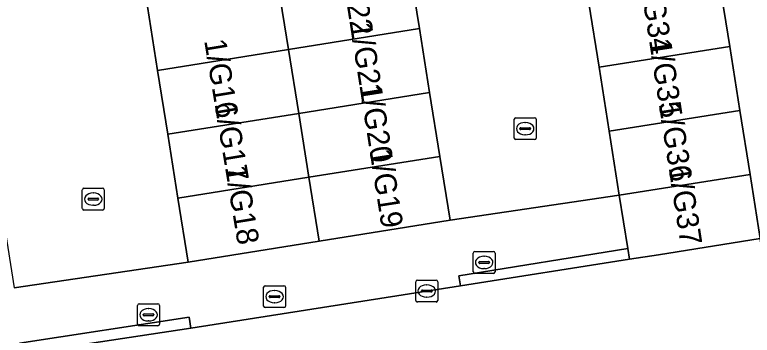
# Model space of a CAD drawing. Extents: x 160077 to 160948, y 386481 to 387498.
# Drawn here: x 160470.64 to 160504.27, y 387076.91 to 387091.52 of the extents above; entities that cross this region are included whole.
import ezdxf

# ---------------------------------------------------------------- set-up
doc = ezdxf.new("R2010")
doc.units = 0
for name, color, linetype in [('IMGEO_Erf', 7, 'Continuous'), ('IMGEO_Kolk', 7, 'Continuous'), ('IMGEO_Pand', 7, 'Continuous'), ('IMGEO_Pand_nummerreeks', 7, 'Continuous'), ('IMGEO_Rijbaan_lokaal_open', 7, 'Continuous'), ('IMGEO_Rioolput', 7, 'Continuous'), ('IMGEO_Voetpad_open', 7, 'Continuous')]:
    doc.layers.add(name, color=color, linetype=linetype)

msp = doc.modelspace()

# ---------------------------------------------------------------- linework, layer by layer
at = {"layer": 'IMGEO_Erf'}
msp.add_lwpolyline([(160510.65, 387112.136), (160500, 387110.513), (160500.464, 387107.594), (160500.928, 387104.675), (160501.392, 387101.756), (160501.856, 387098.837), (160502.32, 387095.918), (160502.785, 387092.998), (160503.249, 387090.079), (160503.713, 387087.16), (160504.177, 387084.241), (160504.641, 387081.322)], dxfattribs=at)
at = {"layer": 'IMGEO_Kolk'}
for p, q in [((160493.417, 387085.904), (160493.417, 387086.756)), ((160493.492, 387086.83), (160494.344, 387086.83)), ((160494.418, 387086.756), (160494.418, 387085.904)), ((160493.719, 387086.373), (160494.117, 387086.373)), ((160493.905, 387086.61), (160493.93, 387086.61)), ((160493.676, 387086.324), (160493.676, 387086.336)), ((160494.114, 387086.287), (160493.716, 387086.287)), ((160493.928, 387086.05), (160493.903, 387086.05)), ((160494.16, 387086.336), (160494.16, 387086.324)), ((160494.344, 387085.83), (160493.492, 387085.83)), ((160473.719, 387082.694), (160473.719, 387083.546)), ((160473.794, 387083.62), (160474.646, 387083.62)), ((160474.207, 387083.4), (160474.232, 387083.4)), ((160474.72, 387083.546), (160474.72, 387082.694)), ((160473.978, 387083.114), (160473.978, 387083.126)), ((160474.416, 387083.077), (160474.018, 387083.077)), ((160474.021, 387083.163), (160474.419, 387083.163)), ((160474.462, 387083.126), (160474.462, 387083.114)), ((160474.23, 387082.84), (160474.205, 387082.84)), ((160474.646, 387082.62), (160473.794, 387082.62)), ((160488.925, 387078.503), (160488.925, 387079.355)), ((160489, 387079.429), (160489.852, 387079.429)), ((160489.926, 387079.355), (160489.926, 387078.503)), ((160489.227, 387078.972), (160489.625, 387078.972)), ((160489.413, 387079.209), (160489.438, 387079.209)), ((160489.184, 387078.923), (160489.184, 387078.935)), ((160489.622, 387078.886), (160489.224, 387078.886)), ((160489.436, 387078.649), (160489.411, 387078.649)), ((160489.668, 387078.935), (160489.668, 387078.923)), ((160489.852, 387078.429), (160489, 387078.429))]:
    msp.add_line(p, q, dxfattribs=at)
for points in [[(160493.417, 387085.904), (160493.417, 387086.756)], [(160493.492, 387086.83), (160494.344, 387086.83)], [(160494.418, 387086.756), (160494.418, 387085.904)], [(160494.344, 387085.83), (160493.492, 387085.83)], [(160473.719, 387082.694), (160473.719, 387083.546)], [(160473.794, 387083.62), (160474.646, 387083.62)], [(160474.72, 387083.546), (160474.72, 387082.694)], [(160474.646, 387082.62), (160473.794, 387082.62)], [(160488.925, 387078.503), (160488.925, 387079.355)], [(160489, 387079.429), (160489.852, 387079.429)], [(160489.926, 387079.355), (160489.926, 387078.503)], [(160489.852, 387078.429), (160489, 387078.429)]]:
    msp.add_lwpolyline(points, dxfattribs=at)
for centre, radius, start, end in [((160493.494, 387086.754), 0.0765, 91.552, 178.448), ((160493.494, 387086.754), 0.0765, 91.552, 178.448), ((160494.342, 387086.754), 0.0765, 1.552, 88.448), ((160494.342, 387086.754), 0.0765, 1.552, 88.448), ((160493.716, 387086.333), 0.0403, 85.8775, 175.7526), ((160494.121, 387086.335), 0.0386, 1.7309, 96.639), ((160493.713, 387086.323), 0.0366, 178.938, 274.7102), ((160494.117, 387086.33), 0.043, 264.8664, 352.4533), ((160493.494, 387085.906), 0.0765, 181.552, 268.448), ((160493.494, 387085.906), 0.0765, 181.552, 268.448), ((160494.342, 387085.906), 0.0765, 271.552, 358.448), ((160494.342, 387085.906), 0.0765, 271.552, 358.448), ((160473.796, 387083.544), 0.0765, 91.552, 178.448), ((160473.796, 387083.544), 0.0765, 91.552, 178.448), ((160474.644, 387083.544), 0.0765, 1.552, 88.448), ((160474.644, 387083.544), 0.0765, 1.552, 88.448), ((160474.018, 387083.123), 0.0403, 85.8775, 175.7526), ((160474.015, 387083.113), 0.0366, 178.938, 274.7102), ((160474.419, 387083.12), 0.043, 264.8664, 352.4533), ((160474.423, 387083.125), 0.0386, 1.7309, 96.639), ((160473.796, 387082.696), 0.0765, 181.552, 268.448), ((160473.796, 387082.696), 0.0765, 181.552, 268.448), ((160474.644, 387082.696), 0.0765, 271.552, 358.448), ((160474.644, 387082.696), 0.0765, 271.552, 358.448), ((160489.002, 387079.353), 0.0765, 91.552, 178.448), ((160489.002, 387079.353), 0.0765, 91.552, 178.448), ((160489.85, 387079.353), 0.0765, 1.552, 88.448), ((160489.85, 387079.353), 0.0765, 1.552, 88.448), ((160489.224, 387078.932), 0.0403, 85.8775, 175.7526), ((160489.629, 387078.934), 0.0386, 1.7309, 96.639), ((160489.221, 387078.922), 0.0366, 178.938, 274.7102), ((160489.625, 387078.929), 0.043, 264.8664, 352.4533), ((160489.002, 387078.505), 0.0765, 181.552, 268.448), ((160489.002, 387078.505), 0.0765, 181.552, 268.448), ((160489.85, 387078.505), 0.0765, 271.552, 358.448), ((160489.85, 387078.505), 0.0765, 271.552, 358.448)]:
    msp.add_arc(centre, radius, start, end, dxfattribs=at)
for centre, major_axis, ratio, start_param, end_param in [((160493.904, 387086.33), (-0.387, 0.002), 0.722429, 4.712389, 7.853982), ((160493.929, 387086.33), (-0.39, 0.002), 0.717154, 1.570796, 4.712389), ((160474.206, 387083.12), (-0.387, 0.002), 0.722429, 4.712389, 7.853982), ((160474.231, 387083.12), (-0.39, 0.002), 0.717154, 1.570796, 4.712389), ((160489.412, 387078.929), (-0.387, 0.002), 0.722429, 4.712389, 7.853982), ((160489.437, 387078.929), (-0.39, 0.002), 0.717154, 1.570796, 4.712389)]:
    msp.add_ellipse(centre, major_axis=major_axis, ratio=ratio, start_param=start_param, end_param=end_param, dxfattribs=at)
at = {"layer": 'IMGEO_Pand'}
for points in [[(160488.631, 387093.804), (160482.658, 387092.851), (160483.122, 387089.938), (160489.096, 387090.891)], [(160477.151, 387088.986), (160483.122, 387089.938), (160482.658, 387092.851), (160476.686, 387091.899)], [(160497.284, 387089.131), (160503.249, 387090.079), (160502.785, 387092.998), (160496.821, 387092.05)], [(160489.096, 387090.891), (160483.122, 387089.938), (160483.587, 387087.025), (160489.56, 387087.978)], [(160497.747, 387086.212), (160503.713, 387087.16), (160503.249, 387090.079), (160497.284, 387089.131)], [(160477.615, 387086.073), (160483.587, 387087.025), (160483.122, 387089.938), (160477.151, 387088.986)], [(160489.56, 387087.978), (160483.587, 387087.025), (160484.051, 387084.112), (160490.025, 387085.065)], [(160498.21, 387083.295), (160504.177, 387084.241), (160503.713, 387087.16), (160497.747, 387086.212)], [(160478.08, 387083.16), (160484.051, 387084.112), (160483.587, 387087.025), (160477.615, 387086.073)], [(160490.025, 387085.065), (160484.051, 387084.112), (160484.515, 387081.199), (160490.489, 387082.152)], [(160478.544, 387080.247), (160484.515, 387081.199), (160484.051, 387084.112), (160478.08, 387083.16)], [(160500, 387080.586), (160504.641, 387081.322), (160504.177, 387084.241), (160498.21, 387083.295), (160498.595, 387080.868), (160498.673, 387080.375)]]:
    msp.add_lwpolyline(points, close=True, dxfattribs=at)
at = {"layer": 'IMGEO_Rijbaan_lokaal_open'}
for points in [[(160494.042, 387109.568), (160486.309, 387108.368), (160486.773, 387105.455), (160487.238, 387102.542), (160487.702, 387099.629), (160488.167, 387096.716), (160488.631, 387093.804), (160489.096, 387090.891), (160489.56, 387087.978), (160490.025, 387085.065), (160490.489, 387082.152), (160498.21, 387083.295), (160497.747, 387086.212), (160497.284, 387089.131), (160496.821, 387092.05), (160496.358, 387094.97), (160495.895, 387097.889), (160495.432, 387100.808), (160494.969, 387103.727), (160494.505, 387106.647)], [(160474.364, 387106.464), (160466.494, 387105.244), (160466.952, 387102.336), (160467.409, 387099.428), (160467.867, 387096.52), (160468.325, 387093.612), (160468.782, 387090.704), (160469.24, 387087.796), (160469.698, 387084.888), (160470.155, 387081.98), (160470.613, 387079.072), (160478.544, 387080.247), (160478.08, 387083.16), (160477.615, 387086.073), (160477.151, 387088.986), (160476.686, 387091.899), (160476.222, 387094.812), (160475.757, 387097.725), (160475.293, 387100.638), (160474.829, 387103.551)], [(160483.354, 387072.919), (160490.26, 387074.023), (160496.256, 387074.982), (160500, 387075.581), (160501.689, 387075.851), (160505.303, 387076.429), (160504.641, 387081.322), (160500, 387080.586), (160498.673, 387080.375), (160490.963, 387079.169), (160478.664, 387077.241), (160470.935, 387076.063), (160437.327, 387070.778), (160435.139, 387070.405), (160436.002, 387065.438), (160442.001, 387066.434), (160448.787, 387067.486), (160458.501, 387068.993), (160464.952, 387069.994), (160468.583, 387070.557), (160473.836, 387071.397), (160474.64, 387071.526)]]:
    msp.add_lwpolyline(points, close=True, dxfattribs=at)
at = {"layer": 'IMGEO_Rioolput'}
for p, q in [((160491.545, 387079.806), (160491.545, 387080.658)), ((160491.62, 387080.732), (160492.472, 387080.732)), ((160492.546, 387080.658), (160492.546, 387079.806)), ((160492.033, 387080.512), (160492.058, 387080.512)), ((160491.804, 387080.226), (160491.804, 387080.238)), ((160492.242, 387080.189), (160491.844, 387080.189)), ((160491.847, 387080.275), (160492.245, 387080.275)), ((160492.288, 387080.238), (160492.288, 387080.226)), ((160492.472, 387079.732), (160491.62, 387079.732)), ((160492.056, 387079.952), (160492.031, 387079.952)), ((160481.988, 387078.246), (160481.988, 387079.098)), ((160482.063, 387079.172), (160482.915, 387079.172)), ((160482.989, 387079.098), (160482.989, 387078.246)), ((160482.247, 387078.666), (160482.247, 387078.678)), ((160482.685, 387078.629), (160482.287, 387078.629)), ((160482.29, 387078.715), (160482.688, 387078.715)), ((160482.476, 387078.952), (160482.501, 387078.952)), ((160482.731, 387078.678), (160482.731, 387078.666)), ((160476.313, 387078.346), (160477.165, 387078.346)), ((160482.499, 387078.392), (160482.474, 387078.392)), ((160476.238, 387077.42), (160476.238, 387078.272)), ((160476.726, 387078.126), (160476.751, 387078.126)), ((160477.239, 387078.272), (160477.239, 387077.42)), ((160482.915, 387078.172), (160482.063, 387078.172)), ((160476.497, 387077.84), (160476.497, 387077.852)), ((160476.935, 387077.803), (160476.537, 387077.803)), ((160476.54, 387077.889), (160476.938, 387077.889)), ((160476.981, 387077.852), (160476.981, 387077.84)), ((160477.165, 387077.346), (160476.313, 387077.346)), ((160476.749, 387077.566), (160476.724, 387077.566))]:
    msp.add_line(p, q, dxfattribs=at)
for points in [[(160491.545, 387079.806), (160491.545, 387080.658)], [(160491.62, 387080.732), (160492.472, 387080.732)], [(160492.546, 387080.658), (160492.546, 387079.806)], [(160492.472, 387079.732), (160491.62, 387079.732)], [(160481.988, 387078.246), (160481.988, 387079.098)], [(160482.063, 387079.172), (160482.915, 387079.172)], [(160482.989, 387079.098), (160482.989, 387078.246)], [(160476.313, 387078.346), (160477.165, 387078.346)], [(160476.238, 387077.42), (160476.238, 387078.272)], [(160477.239, 387078.272), (160477.239, 387077.42)], [(160482.915, 387078.172), (160482.063, 387078.172)], [(160477.165, 387077.346), (160476.313, 387077.346)]]:
    msp.add_lwpolyline(points, dxfattribs=at)
for centre, radius, start, end in [((160491.622, 387080.656), 0.0765, 91.552, 178.448), ((160491.622, 387080.656), 0.0765, 91.552, 178.448), ((160492.47, 387080.656), 0.0765, 1.552, 88.448), ((160492.47, 387080.656), 0.0765, 1.552, 88.448), ((160491.844, 387080.235), 0.0403, 85.8775, 175.7526), ((160491.841, 387080.225), 0.0366, 178.938, 274.7102), ((160492.245, 387080.232), 0.043, 264.8664, 352.4533), ((160492.249, 387080.237), 0.0386, 1.7309, 96.639), ((160491.622, 387079.808), 0.0765, 181.552, 268.448), ((160491.622, 387079.808), 0.0765, 181.552, 268.448), ((160492.47, 387079.808), 0.0765, 271.552, 358.448), ((160492.47, 387079.808), 0.0765, 271.552, 358.448), ((160482.065, 387079.096), 0.0765, 91.552, 178.448), ((160482.065, 387079.096), 0.0765, 91.552, 178.448), ((160482.913, 387079.096), 0.0765, 1.552, 88.448), ((160482.913, 387079.096), 0.0765, 1.552, 88.448), ((160482.287, 387078.675), 0.0403, 85.8775, 175.7526), ((160482.284, 387078.665), 0.0366, 178.938, 274.7102), ((160482.688, 387078.672), 0.043, 264.8664, 352.4533), ((160482.692, 387078.677), 0.0386, 1.7309, 96.639), ((160476.315, 387078.27), 0.0765, 91.552, 178.448), ((160476.315, 387078.27), 0.0765, 91.552, 178.448), ((160477.163, 387078.27), 0.0765, 1.552, 88.448), ((160477.163, 387078.27), 0.0765, 1.552, 88.448), ((160482.065, 387078.248), 0.0765, 181.552, 268.448), ((160482.065, 387078.248), 0.0765, 181.552, 268.448), ((160482.913, 387078.248), 0.0765, 271.552, 358.448), ((160482.913, 387078.248), 0.0765, 271.552, 358.448), ((160476.537, 387077.849), 0.0403, 85.8775, 175.7526), ((160476.534, 387077.839), 0.0366, 178.938, 274.7102), ((160476.938, 387077.846), 0.043, 264.8664, 352.4533), ((160476.942, 387077.851), 0.0386, 1.7309, 96.639), ((160476.315, 387077.422), 0.0765, 181.552, 268.448), ((160476.315, 387077.422), 0.0765, 181.552, 268.448), ((160477.163, 387077.422), 0.0765, 271.552, 358.448), ((160477.163, 387077.422), 0.0765, 271.552, 358.448)]:
    msp.add_arc(centre, radius, start, end, dxfattribs=at)
for centre, major_axis, ratio, start_param, end_param in [((160492.032, 387080.232), (-0.387, 0.002), 0.722429, 4.712389, 7.853982), ((160492.057, 387080.232), (-0.39, 0.002), 0.717154, 1.570796, 4.712389), ((160482.475, 387078.672), (-0.387, 0.002), 0.722429, 4.712389, 7.853982), ((160482.5, 387078.672), (-0.39, 0.002), 0.717154, 1.570796, 4.712389), ((160476.725, 387077.846), (-0.387, 0.002), 0.722429, 4.712389, 7.853982), ((160476.75, 387077.846), (-0.39, 0.002), 0.717154, 1.570796, 4.712389)]:
    msp.add_ellipse(centre, major_axis=major_axis, ratio=ratio, start_param=start_param, end_param=end_param, dxfattribs=at)
at = {"layer": 'IMGEO_Voetpad_open'}
msp.add_lwpolyline([(160437.327, 387070.778), (160470.935, 387076.063), (160470.86, 387076.557), (160478.589, 387077.735), (160478.664, 387077.241), (160490.963, 387079.169), (160490.891, 387079.625), (160498.595, 387080.868), (160498.21, 387083.295), (160490.489, 387082.152), (160484.515, 387081.199), (160478.544, 387080.247), (160470.613, 387079.072)], dxfattribs=at)
for points in [[(160498.595, 387080.868), (160490.891, 387079.625), (160490.963, 387079.169), (160498.673, 387080.375)], [(160478.664, 387077.241), (160478.589, 387077.735), (160470.86, 387076.557), (160470.935, 387076.063)]]:
    msp.add_lwpolyline(points, close=True, dxfattribs=at)

# ---------------------------------------------------------------- texts
at = {"layer": 'IMGEO_Pand_nummerreeks'}
for s, rotation, p in [('1/G22', 278.8667, (160485.448, 387094.116)), ('1/G34', 278.7616, (160499.113, 387093.274)), ('1/G21', 278.8667, (160485.917, 387091.107)), ('1/G16', 279.3503, (160479.273, 387090.343)), ('1/G35', 278.7616, (160499.561, 387090.367)), ('1/G20', 278.8667, (160486.352, 387088.32)), ('1/G17', 279.3503, (160479.748, 387087.461)), ('1/G36', 278.7616, (160500.009, 387087.461)), ('1/G19', 278.8667, (160486.816, 387085.342)), ('1/G18', 279.3503, (160480.223, 387084.576)), ('1/G37', 278.7616, (160500.457, 387084.555))]:
    msp.add_text(s, height=1, rotation=rotation, dxfattribs=at).set_placement(p)

doc.saveas('drawing.dxf')
